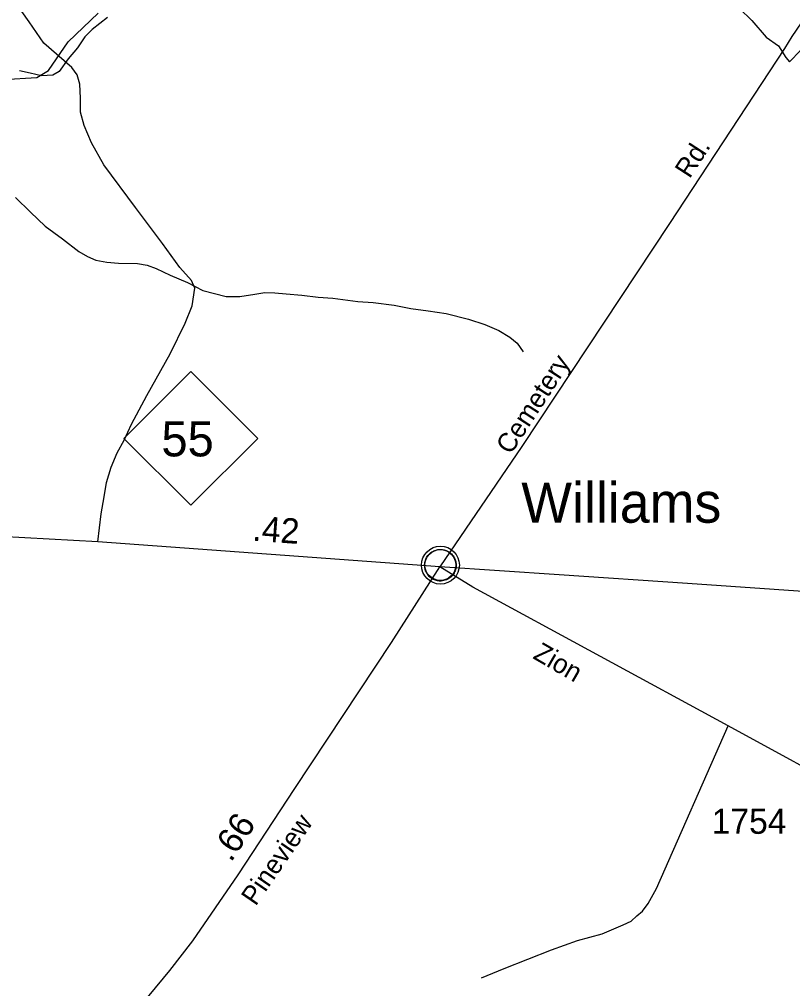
# Model space of a CAD drawing. Extents: x 2206922 to 2357709, y 510027 to 673830.
# Drawn here: x 2304502 to 2308348, y 522133 to 526957 of the extents above; entities that cross this region are included whole.
import ezdxf

# ---------------------------------------------------------------- set-up
doc = ezdxf.new("R2010")
doc.units = 0
for name, color, linetype in [('Exist Civil Demographics Community CELL', 7, 'Continuous'), ('Exist Civil Demographics Community Label', 7, 'Continuous'), ('Exist Hydrographic Creek Single Shore', 7, 'Continuous'), ('Exist Hydrographic Misc Water Feature', 7, 'Continuous'), ('Exist Road Non-System Type 51', 7, 'Continuous'), ('Exist Road Primary NC Attributed', 7, 'Continuous'), ('Exist Road Primary NC Label', 7, 'Continuous'), ('Exist Road Primary NC Service Mileage Hundredths English Label', 7, 'Continuous'), ('Exist Road Primary NC Shield CELL', 7, 'Continuous'), ('Exist Road Primary NC Shield Number Label', 7, 'Continuous'), ('Exist Road Secondary Type 51 Attributed', 7, 'Continuous'), ('Exist Road Secondary Type 51 Label', 7, 'Continuous'), ('Exist Road Secondary Type 51 Number Label', 7, 'Continuous')]:
    doc.layers.add(name, color=color, linetype=linetype)

msp = doc.modelspace()

# ---------------------------------------------------------------- linework, layer by layer
at = {"layer": 'Exist Civil Demographics Community CELL'}
msp.add_lwpolyline([(2306518.5, 524253.3), (2306519.5, 524258.8), (2306521.3, 524265.4), (2306524.2, 524272.6), (2306527.1, 524278.4), (2306530.5, 524284.1), (2306534.2, 524289.2), (2306538.2, 524293.6), (2306542.8, 524298.2), (2306548.3, 524302.8), (2306553.8, 524306.4), (2306558.6, 524309.3), (2306563.7, 524311.8), (2306569.1, 524314), (2306574.8, 524315.9), (2306579.1, 524317), (2306584, 524317.8), (2306588.1, 524318.5), (2306594.5, 524318.7), (2306598.9, 524318.6), (2306604.6, 524318.4), (2306609.5, 524317.6), (2306614.4, 524316.7), (2306619.4, 524315.2), (2306624.5, 524313.3), (2306631.2, 524310.4), (2306637.4, 524306.9), (2306642.5, 524303.4), (2306647.7, 524299.3), (2306651, 524296.2), (2306655.1, 524291.8), (2306659, 524287.1), (2306662.1, 524282.5), (2306665.2, 524277.5), (2306667.6, 524272.4), (2306669.7, 524267.3), (2306671.2, 524262.3), (2306672.5, 524257.7), (2306673.6, 524251.7), (2306674.2, 524247), (2306674.5, 524241), (2306674.3, 524235.2), (2306673.7, 524229.5), (2306672.8, 524224), (2306671.2, 524217.9), (2306669.3, 524212), (2306667, 524207), (2306663.8, 524201), (2306660.5, 524195.7), (2306657.1, 524191), (2306652.9, 524186.2), (2306647.6, 524181.3), (2306642.6, 524177.1), (2306637.6, 524173.7), (2306633.2, 524171.2), (2306626.4, 524167.9), (2306619.3, 524165.2), (2306613.3, 524163.8), (2306606.7, 524162.5), (2306602.3, 524162), (2306597.8, 524161.7), (2306592.2, 524161.7), (2306587.9, 524162.2), (2306582.3, 524162.9), (2306576.4, 524164.2), (2306571.8, 524165.5), (2306566.6, 524167.4), (2306562, 524169.4), (2306558.1, 524171.6), (2306551.3, 524175.7), (2306545.7, 524179.9), (2306540.8, 524184.4), (2306536.4, 524189.3), (2306533.2, 524193.3), (2306530.2, 524197.4), (2306526.1, 524204.5), (2306524.4, 524208.1), (2306522.7, 524212.1), (2306520.1, 524220.3), (2306518.5, 524227.3), (2306517.9, 524232.5), (2306517.5, 524238.8), (2306517.5, 524243.5), (2306518, 524250)], close=True, dxfattribs=at)
for centre, radius in [((2306596.2, 524240.8), 94.3), ((2306595.9, 524241.1), 76.7)]:
    msp.add_circle(centre, radius, dxfattribs=at)
at = {"layer": 'Exist Hydrographic Creek Single Shore'}
msp.add_lwpolyline([(2303630.4, 525907.1), (2303737.4, 526032.8), (2303861.2, 526119.8), (2304127.4, 526170), (2304184.4, 526254.2), (2304183.4, 526379), (2304158.4, 526414), (2304173.3, 526522.9), (2304239.4, 526614.1), (2304305.4, 526666), (2304421.2, 526657.6), (2304588.4, 526667.6), (2304646.4, 526702.8), (2304744.4, 526844.5), (2304893.3, 526988.3)], dxfattribs=at)
at = {"layer": 'Exist Hydrographic Misc Water Feature'}
for points in [[(2308083.9, 527010), (2308144.6, 526950.7), (2308217.4, 526867.6), (2308277.9, 526824.3), (2308314.4, 526766.7), (2308332.6, 526744.9), (2308388.2, 526801.5), (2308466.9, 526898.2), (2308494.4, 526950.6), (2308524.1, 526972.9), (2308661.7, 526822.4), (2308813.3, 526674.1), (2308966.8, 526505.9), (2309114.7, 526347.6), (2309308.7, 526139.8), (2309496.7, 525943.9), (2309549.4, 525872.5), (2309619.9, 525829.3), (2309690.5, 525782), (2309851.2, 525685.9), (2309932, 525622.7)], [(2304940.2, 526966.3), (2304862.9, 526905.5), (2304827.2, 526869.1), (2304789.9, 526814.7), (2304744.6, 526760.3), (2304699.3, 526697.9), (2304667.5, 526679.5), (2304611.5, 526674.9), (2304555.3, 526688.3), (2304501.4, 526699.8)], [(2304482.1, 526069.9), (2304556.8, 525996.7), (2304629.6, 525927.6), (2304716.3, 525864.5), (2304796.9, 525801.4), (2304841, 525775.9), (2304881.4, 525758.4), (2304937.4, 525748.9), (2304995.4, 525743.5), (2305089.3, 525742.6), (2305137.3, 525733.1), (2305181.6, 525717.6), (2305251.9, 525684.4), (2305338, 525647.3), (2305414.5, 525608.2), (2305530.8, 525577.4), (2305598.9, 525578.2), (2305672.7, 525588.9), (2305722.5, 525597.5), (2305772.5, 525596.1), (2305828.5, 525590.6), (2305906.6, 525583.5), (2305988.7, 525574.4), (2306060.6, 525569.1), (2306184.9, 525552.5), (2306260.8, 525547.3), (2306366.8, 525534.4), (2306448.8, 525517.4), (2306535.1, 525506.3), (2306625.1, 525493.2), (2306735.5, 525464.4), (2306817.7, 525437.4), (2306886, 525408.1), (2306942.2, 525374.7), (2306978.7, 525345.1), (2307007, 525301.5)]]:
    msp.add_lwpolyline(points, dxfattribs=at)
at = {"layer": 'Exist Road Non-System Type 51'}
for points in [[(2304892.1, 524356.5), (2304908.3, 524495.2), (2304923.2, 524581.4), (2304934.6, 524651.5), (2304957.7, 524727.5), (2304988.8, 524799.8), (2305022.3, 524862.1), (2305059.3, 524942.5), (2305135.7, 525085.4), (2305251.4, 525292.5), (2305325.7, 525445.1), (2305360.8, 525531.5), (2305373.9, 525619.7), (2305358.2, 525657.1), (2305299.7, 525721.8), (2305212.9, 525840.9), (2305079.6, 526020.7), (2304922.1, 526232.8), (2304859.6, 526341.9), (2304823.2, 526428.8), (2304805.1, 526495.4), (2304805.1, 526564.1), (2304803, 526634.8), (2304788.9, 526681.3), (2304762.7, 526717.6), (2304623.4, 526838.8), (2304550.7, 526943.9), (2304514.3, 526996.4)], [(2306800.1, 522186.9), (2306913.4, 522234.1), (2307031.1, 522279.2), (2307148.4, 522326.6), (2307277.8, 522372), (2307401.5, 522405.2), (2307504.9, 522450.3), (2307544.7, 522468.8), (2307572.5, 522495.1), (2307602.1, 522519.3), (2307629.8, 522557.6), (2307670.8, 522632.1), (2308027.5, 523440.4)]]:
    msp.add_lwpolyline(points, dxfattribs=at)
at = {"layer": 'Exist Road Primary NC Attributed'}
for points in [[(2306594, 524231.5), (2304892.1, 524356.5), (2304285.2, 524389.8), (2304236.3, 524390.8), (2304166.2, 524393)], [(2304585.6, 521410.4), (2304774.8, 521635), (2304896.7, 521784.7), (2305075.9, 522012), (2305249.6, 522222.8), (2305364.1, 522370.6), (2305590.4, 522698.7), (2305871.2, 523129.4), (2306352.4, 523854.9), (2306594, 524231.5)], [(2312435.8, 523830.9), (2311426.2, 523903.9), (2309887.4, 524007.4), (2308471.4, 524104.4), (2307824.8, 524148.8), (2307186.5, 524192.2), (2306594, 524231.5)]]:
    msp.add_lwpolyline(points, dxfattribs=at)
at = {"layer": 'Exist Road Primary NC Shield CELL'}
msp.add_lwpolyline([(2305021.1, 524871.6), (2305354.1, 525204.6), (2305687.1, 524871.6), (2305354.1, 524538.6)], close=True, dxfattribs=at)
at = {"layer": 'Exist Road Secondary Type 51 Attributed'}
for points in [[(2310845.8, 529317.3), (2310751.1, 529218.4), (2310721.1, 529171.2), (2310585.5, 528975.5), (2310444.7, 528782.5), (2310363.1, 528679.9), (2310220.6, 528523.4), (2310147.6, 528457.3), (2309992.4, 528329.9), (2308924.1, 527560.1), (2308735.1, 527413.1), (2308647.7, 527318.4), (2308343.6, 526871.5), (2308307.1, 526812.3), (2307735.3, 525941.2), (2307001.9, 524831.8), (2306594, 524231.5)], [(2312529.1, 522685.8), (2312296.7, 522666.8), (2311813.5, 522634.3), (2311671.4, 522617.4), (2311478.6, 522581.2), (2311361.9, 522557.7), (2311226.4, 522520.3), (2310919.6, 522417.3), (2310620.8, 522320.9), (2310502.7, 522299.2), (2310430.6, 522291.4), (2310353.3, 522292.1), (2310266.1, 522294), (2310205.9, 522304.9), (2310123.1, 522326.9), (2310038.5, 522359.6), (2309896, 522416.1), (2309714.2, 522517.1), (2309248.6, 522772.2), (2308696.3, 523075.3), (2308027.5, 523440.4), (2306757.5, 524130.8), (2306594, 524231.5)]]:
    msp.add_lwpolyline(points, dxfattribs=at)

# ---------------------------------------------------------------- texts
at = {"layer": 'Exist Civil Demographics Community Label'}
msp.add_text('Williams', height=200, dxfattribs=at).set_placement((2306998.3, 524451.8))
at = {"layer": 'Exist Road Primary NC Label'}
msp.add_text('Pineview', height=95, rotation=55.4705, dxfattribs=at).set_placement((2305676.8, 522540.5))
at = {"layer": 'Exist Road Primary NC Service Mileage Hundredths English Label'}
for s, rotation, p in [('.42', 355.7996, (2305658.2, 524362.9)), ('.66', 56.8958, (2305554.5, 522758.1))]:
    msp.add_text(s, height=125, rotation=rotation, dxfattribs=at).set_placement(p)
at = {"layer": 'Exist Road Primary NC Shield Number Label'}
msp.add_text('55', height=175, dxfattribs=at).set_placement((2305208.3, 524781.9))
at = {"layer": 'Exist Road Secondary Type 51 Label'}
for s, rotation, p in [('Rd.', 57.0682, (2307836.1, 526160.6)), ('Cemetery', 57.0682, (2306946.1, 524786.5)), ('Zion', 329.954, (2307051.6, 523778.9))]:
    msp.add_text(s, height=95, rotation=rotation, dxfattribs=at).set_placement(p)
at = {"layer": 'Exist Road Secondary Type 51 Number Label'}
msp.add_text('1754', height=125, dxfattribs=at).set_placement((2307945.7, 522903.6))

doc.saveas('drawing.dxf')
